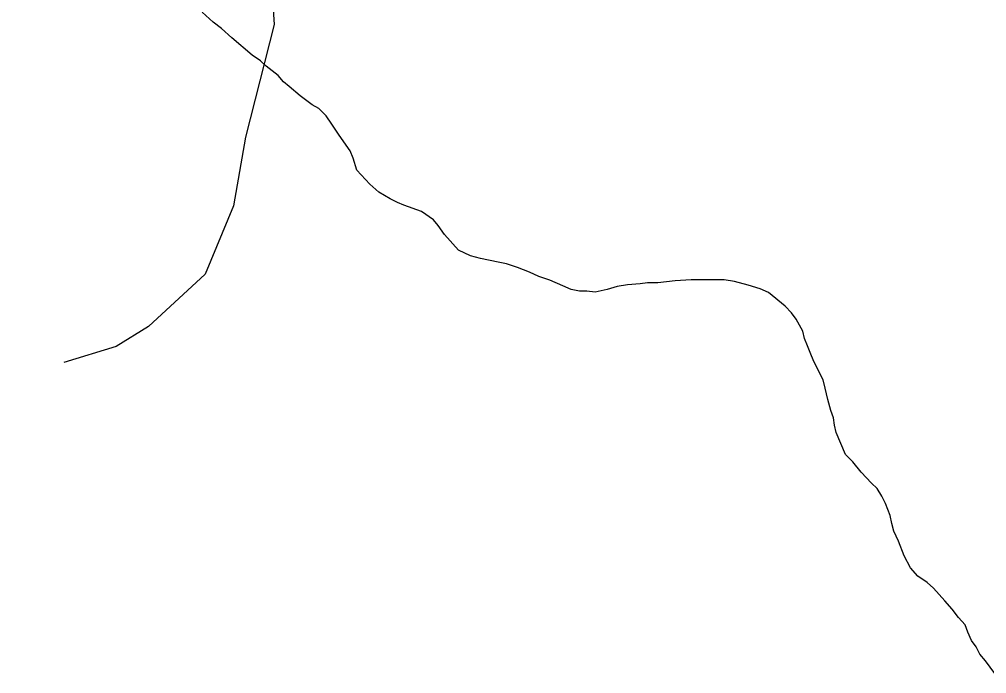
# Model space of a CAD drawing. Extents: x 3172231 to 3210228, y 940198 to 965780.
# Drawn here: x 3177266.4 to 3177695.8, y 963019.8 to 963310.3 of the extents above; entities that cross this region are included whole.
import ezdxf

# ---------------------------------------------------------------- set-up
doc = ezdxf.new("R2010")
doc.units = 0
doc.layers.add('V-TOPO-SHOR', color=7, linetype='Continuous')
doc.layers.add('V-WETL-SWMP', color=7, linetype='Continuous')

msp = doc.modelspace()

# ---------------------------------------------------------------- linework, layer by layer
at = {"layer": 'V-TOPO-SHOR'}
msp.add_lwpolyline([(3177266.417, 963577.991), (3177306.834, 963578.401), (3177347.956, 963563.984), (3177372.982, 963553.185), (3177398.022, 963547.754), (3177414.127, 963547.715), (3177433.789, 963538.719), (3177440.889, 963515.438), (3177433.652, 963483.245), (3177426.41, 963449.262), (3177408.44, 963418.886), (3177397.668, 963404.596), (3177383.312, 963388.526), (3177377.908, 963374.224), (3177374.281, 963354.548), (3177377.811, 963334.855), (3177379.534, 963308.009), (3177366.884, 963257.934), (3177361.44, 963227.527), (3177348.839, 963197.136), (3177323.728, 963173.935), (3177309.39, 963165.023), (3177286.109, 963157.923)], dxfattribs=at)
at = {"layer": 'V-WETL-SWMP'}
for p, q in [((3177352.535, 963309.029), (3177347.607, 963313.518)), ((3177356.229, 963306.175), (3177352.535, 963309.029)), ((3177360.746, 963302.095), (3177356.229, 963306.175)), ((3177369.779, 963294.343), (3177360.746, 963302.095)), ((3177373.472, 963291.898), (3177369.779, 963294.343)), ((3177375.937, 963289.449), (3177373.472, 963291.898)), ((3177381.273, 963285.372), (3177375.937, 963289.449)), ((3177383.739, 963282.513), (3177381.273, 963285.372)), ((3177386.202, 963280.474), (3177383.739, 963282.513)), ((3177391.128, 963276.395), (3177386.202, 963280.474)), ((3177396.465, 963272.317), (3177391.128, 963276.395)), ((3177399.336, 963270.689), (3177396.465, 963272.317)), ((3177402.622, 963267.423), (3177399.336, 963270.689)), ((3177405.091, 963263.746), (3177402.622, 963267.423)), ((3177408.382, 963258.843), (3177405.091, 963263.746)), ((3177413.318, 963251.898), (3177408.382, 963258.843)), ((3177414.556, 963248.626), (3177413.318, 963251.898)), ((3177416.211, 963243.308), (3177414.556, 963248.626)), ((3177421.963, 963237.184), (3177416.211, 963243.308)), ((3177426.07, 963233.512), (3177421.963, 963237.184)), ((3177430.992, 963230.662), (3177426.07, 963233.512)), ((3177434.273, 963229.034), (3177430.992, 963230.662)), ((3177437.143, 963227.815), (3177434.273, 963229.034)), ((3177444.932, 963224.974), (3177437.143, 963227.815)), ((3177450.267, 963221.305), (3177444.932, 963224.974)), ((3177452.322, 963218.855), (3177450.267, 963221.305)), ((3177455.201, 963214.77), (3177452.322, 963218.855)), ((3177461.366, 963207.828), (3177455.201, 963214.77)), ((3177466.696, 963205.389), (3177461.366, 963207.828)), ((3177471.204, 963204.175), (3177466.696, 963205.389)), ((3177478.989, 963202.562), (3177471.204, 963204.175)), ((3177482.677, 963201.754), (3177478.989, 963202.562)), ((3177487.596, 963200.132), (3177482.677, 963201.754)), ((3177492.925, 963198.102), (3177487.596, 963200.132)), ((3177497.026, 963196.068), (3177492.925, 963198.102)), ((3177501.945, 963194.445), (3177497.026, 963196.068)), ((3177507.686, 963192.007), (3177501.945, 963194.445)), ((3177511.376, 963190.381), (3177507.686, 963192.007)), ((3177536.347, 963192.508), (3177531.845, 963191.674)), ((3177542.078, 963192.935), (3177536.347, 963192.508)), ((3177545.352, 963193.355), (3177542.078, 963192.935)), ((3177549.856, 963193.37), (3177545.352, 963193.355)), ((3177557.633, 963194.213), (3177549.856, 963193.37)), ((3177564.593, 963194.645), (3177557.633, 963194.213)), ((3177568.687, 963194.658), (3177564.593, 963194.645)), ((3177573.601, 963194.674), (3177568.687, 963194.658)), ((3177579.333, 963194.692), (3177573.601, 963194.674)), ((3177583.84, 963193.887), (3177579.333, 963194.692)), ((3177589.987, 963192.269), (3177583.84, 963193.887)), ((3177595.316, 963190.648), (3177589.987, 963192.269)), ((3177515.064, 963189.574), (3177511.376, 963190.381)), ((3177518.339, 963189.584), (3177515.064, 963189.574)), ((3177522.026, 963189.186), (3177518.339, 963189.584)), ((3177527.345, 963190.432), (3177522.026, 963189.186)), ((3177531.845, 963191.674), (3177527.345, 963190.432)), ((3177599.006, 963189.022), (3177595.316, 963190.648)), ((3177606.396, 963182.904), (3177599.006, 963189.022)), ((3177609.271, 963180.046), (3177606.396, 963182.904)), ((3177611.328, 963177.187), (3177609.271, 963180.046)), ((3177614.211, 963171.873), (3177611.328, 963177.187)), ((3177615.04, 963168.6), (3177614.211, 963171.873)), ((3177616.279, 963165.328), (3177615.04, 963168.6)), ((3177617.516, 963162.466), (3177616.279, 963165.328)), ((3177619.167, 963158.376), (3177617.516, 963162.466)), ((3177623.288, 963150.2), (3177619.167, 963158.376)), ((3177624.119, 963146.518), (3177623.288, 963150.2)), ((3177625.363, 963141.608), (3177624.119, 963146.518)), ((3177626.607, 963136.698), (3177625.363, 963141.608)), ((3177627.846, 963133.427), (3177626.607, 963136.698)), ((3177628.265, 963130.152), (3177627.846, 963133.427)), ((3177629.095, 963126.879), (3177628.265, 963130.152)), ((3177633.221, 963117.065), (3177629.095, 963126.879)), ((3177636.507, 963113.8), (3177633.221, 963117.065)), ((3177640.206, 963109.307), (3177636.507, 963113.8)), ((3177644.726, 963104.408), (3177640.206, 963109.307)), ((3177647.191, 963101.959), (3177644.726, 963104.408)), ((3177649.248, 963098.69), (3177647.191, 963101.959)), ((3177650.897, 963095.42), (3177649.248, 963098.69)), ((3177652.961, 963090.103), (3177650.897, 963095.42)), ((3177653.792, 963086.421), (3177652.961, 963090.103)), ((3177654.621, 963083.148), (3177653.792, 963086.421)), ((3177656.683, 963078.65), (3177654.621, 963083.148)), ((3177659.16, 963072.106), (3177656.683, 963078.65)), ((3177662.044, 963066.793), (3177659.16, 963072.106)), ((3177665.331, 963063.118), (3177662.044, 963066.793)), ((3177669.435, 963060.265), (3177665.331, 963063.118)), ((3177672.309, 963057.817), (3177669.435, 963060.265)), ((3177677.241, 963052.1), (3177672.309, 963057.817)), ((3177680.528, 963048.425), (3177677.241, 963052.1)), ((3177683.406, 963044.749), (3177680.528, 963048.425)), ((3177686.283, 963041.483), (3177683.406, 963044.749)), ((3177687.521, 963038.211), (3177686.283, 963041.483)), ((3177689.171, 963034.531), (3177687.521, 963038.211)), ((3177691.227, 963031.671), (3177689.171, 963034.531)), ((3177692.876, 963028.401), (3177691.227, 963031.671)), ((3177695.342, 963025.543), (3177692.876, 963028.401)), ((3177699.455, 963019.823), (3177695.342, 963025.543))]:
    msp.add_line(p, q, dxfattribs=at)

doc.saveas('drawing.dxf')
